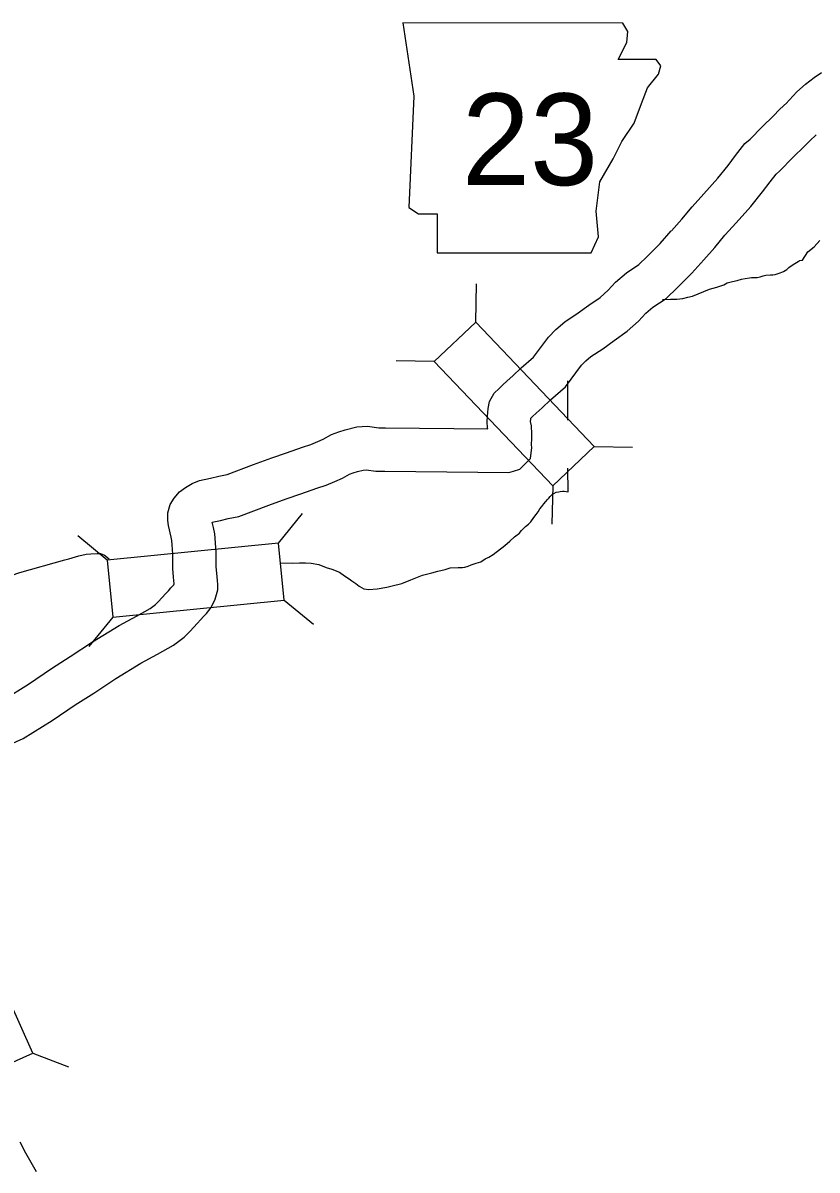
# Model space of a CAD drawing. Extents: x -939622 to -934245, y 1383184 to 1385301.
# Drawn here: x -935482.43 to -935465.96, y 1383985.19 to 1384008.99 of the extents above; entities that cross this region are included whole.
import ezdxf

# ---------------------------------------------------------------- set-up
doc = ezdxf.new("R2010")
doc.units = 0
for name, color, linetype in [('Level 10', 7, 'Continuous'), ('Level 20', 7, 'Continuous'), ('Level 21', 7, 'Continuous'), ('Level 8', 7, 'Continuous')]:
    doc.layers.add(name, color=color, linetype=linetype)

msp = doc.modelspace()

# ---------------------------------------------------------------- linework, layer by layer
at = {"layer": 'Level 10'}
for points in [[(-935466.606, 1384007.307), (-935466.376, 1384007.557), (-935466.201, 1384007.718), (-935466.02, 1384007.857), (-935465.864, 1384007.956)], [(-935468.98, 1384004.672), (-935468.76, 1384004.918), (-935468.549, 1384005.171), (-935468.304, 1384005.443), (-935468.018, 1384005.763), (-935467.804, 1384006.03), (-935467.651, 1384006.239), (-935467.458, 1384006.482), (-935467.344, 1384006.578), (-935467.098, 1384006.829), (-935466.863, 1384007.06), (-935466.739, 1384007.191), (-935466.576, 1384007.337)], [(-935468.31, 1384004.072), (-935468.079, 1384004.329), (-935467.87, 1384004.581), (-935467.634, 1384004.842), (-935467.331, 1384005.181), (-935467.089, 1384005.483), (-935466.935, 1384005.693), (-935466.81, 1384005.852), (-935466.732, 1384005.917), (-935466.461, 1384006.193), (-935466.222, 1384006.429), (-935466.112, 1384006.544), (-935465.975, 1384006.667)], [(-935482.845, 1383994.936), (-935482.314, 1383995.271), (-935481.837, 1383995.591), (-935481.444, 1383995.839), (-935480.984, 1383996.146), (-935480.431, 1383996.482), (-935480.073, 1383996.68), (-935479.79, 1383996.838), (-935479.675, 1383996.92), (-935479.616, 1383996.983), (-935479.468, 1383997.143), (-935479.409, 1383997.204), (-935479.358, 1383997.267), (-935479.305, 1383997.323), (-935479.298, 1383997.332), (-935479.288, 1383997.351), (-935479.302, 1383997.491), (-935479.315, 1383997.668), (-935479.318, 1383997.972), (-935479.337, 1383998.25), (-935479.353, 1383998.318), (-935479.409, 1383998.563), (-935479.421, 1383998.665), (-935479.42, 1383998.824), (-935479.372, 1383998.996), (-935479.291, 1383999.13), (-935479.178, 1383999.256), (-935479.055, 1383999.347), (-935478.916, 1383999.43), (-935478.768, 1383999.49), (-935478.534, 1383999.541), (-935478.364, 1383999.584), (-935478.189, 1383999.615), (-935477.643, 1383999.825), (-935477.264, 1383999.962), (-935476.959, 1384000.067), (-935476.626, 1384000.183), (-935476.457, 1384000.241), (-935476.313, 1384000.302), (-935476.199, 1384000.353), (-935476.027, 1384000.446), (-935475.878, 1384000.501), (-935475.742, 1384000.548), (-935475.504, 1384000.604), (-935475.28, 1384000.618), (-935475.044, 1384000.588), (-935474.908, 1384000.585), (-935472.785, 1384000.563), (-935472.79, 1384000.588), (-935472.802, 1384000.708), (-935472.793, 1384000.825), (-935472.789, 1384000.903), (-935472.777, 1384000.985), (-935472.754, 1384001.133), (-935472.652, 1384001.302), (-935472.553, 1384001.401), (-935472.481, 1384001.47), (-935472.387, 1384001.56), (-935472.266, 1384001.663), (-935472.097, 1384001.828), (-935471.841, 1384002.054), (-935471.528, 1384002.47), (-935471.377, 1384002.628), (-935471.191, 1384002.787), (-935470.91, 1384002.972), (-935470.689, 1384003.129), (-935470.457, 1384003.293), (-935470.29, 1384003.442), (-935470.136, 1384003.608), (-935469.913, 1384003.805), (-935469.653, 1384003.977), (-935469.48, 1384004.142), (-935469.213, 1384004.411), (-935468.981, 1384004.672)], [(-935482.904, 1383993.923), (-935482.419, 1383994.14), (-935481.823, 1383994.516), (-935481.346, 1383994.836), (-935480.953, 1383995.084), (-935480.5, 1383995.387), (-935479.98, 1383995.703), (-935479.636, 1383995.893), (-935479.307, 1383996.076), (-935479.08, 1383996.24), (-935478.959, 1383996.368), (-935478.813, 1383996.525), (-935478.734, 1383996.608), (-935478.682, 1383996.672), (-935478.621, 1383996.735), (-935478.526, 1383996.858), (-935478.443, 1383997.034), (-935478.428, 1383997.079), (-935478.387, 1383997.224), (-935478.386, 1383997.333), (-935478.39, 1383997.416), (-935478.406, 1383997.569), (-935478.416, 1383997.705), (-935478.418, 1383998.007), (-935478.444, 1383998.384), (-935478.476, 1383998.52), (-935478.5, 1383998.627), (-935478.326, 1383998.665), (-935478.173, 1383998.704), (-935477.947, 1383998.744), (-935477.329, 1383998.982), (-935476.965, 1383999.113), (-935476.665, 1383999.216), (-935476.332, 1383999.333), (-935476.136, 1383999.4), (-935475.956, 1383999.476), (-935475.801, 1383999.545), (-935475.655, 1383999.624), (-935475.575, 1383999.653), (-935475.49, 1383999.683), (-935475.374, 1383999.71), (-935475.31, 1383999.714), (-935475.11, 1383999.689), (-935474.922, 1383999.685), (-935472.353, 1383999.659), (-935472.252, 1383999.69), (-935472.123, 1383999.726), (-935471.901, 1383999.947), (-935471.875, 1384000.178), (-935471.881, 1384000.232), (-935471.881, 1384000.257), (-935471.877, 1384000.353), (-935471.877, 1384000.465), (-935471.881, 1384000.627), (-935471.899, 1384000.718), (-935471.895, 1384000.769), (-935471.894, 1384000.786), (-935471.858, 1384000.82), (-935471.783, 1384000.892), (-935471.659, 1384000.998), (-935471.485, 1384001.168), (-935471.177, 1384001.439), (-935470.841, 1384001.887), (-935470.757, 1384001.974), (-935470.649, 1384002.066), (-935470.403, 1384002.228), (-935470.168, 1384002.395), (-935469.895, 1384002.589), (-935469.66, 1384002.799), (-935469.507, 1384002.963), (-935469.364, 1384003.089), (-935469.09, 1384003.27), (-935468.85, 1384003.5), (-935468.557, 1384003.794), (-935468.309, 1384004.073)], [(-935482.49, 1383985.77), (-935482.371, 1383985.547), (-935482.152, 1383985.159)]]:
    msp.add_lwpolyline(points, dxfattribs=at)
at = {"layer": 'Level 20'}
for p, q in [((-935473.038, 1384002.779), (-935473.019, 1384003.571)), ((-935473.897, 1384001.959), (-935474.689, 1384001.978)), ((-935470.578, 1384000.201), (-935469.786, 1384000.182)), ((-935471.437, 1383999.38), (-935471.456, 1383998.589)), ((-935477.129, 1383998.194), (-935476.627, 1383998.807)), ((-935480.676, 1383997.843), (-935481.288, 1383998.345)), ((-935477.012, 1383997.012), (-935476.399, 1383996.51)), ((-935480.559, 1383996.661), (-935481.061, 1383996.048)), ((-935482.223, 1383987.612), (-935481.483, 1383987.329))]:
    msp.add_line(p, q, dxfattribs=at)
for points in [[(-935470.578, 1384000.201), (-935473.038, 1384002.779), (-935473.897, 1384001.959), (-935471.437, 1383999.38)], [(-935480.559, 1383996.661), (-935477.012, 1383997.012), (-935477.129, 1383998.194), (-935480.676, 1383997.843)], [(-935482.708, 1383988.696), (-935485.961, 1383987.241), (-935485.476, 1383986.156), (-935482.223, 1383987.612)]]:
    msp.add_lwpolyline(points, close=True, dxfattribs=at)
at = {"layer": 'Level 21'}
msp.add_lwpolyline([(-935474.551, 1384008.987), (-935474.323, 1384007.464), (-935474.424, 1384005.155), (-935474.221, 1384005.028), (-935473.84, 1384005.028), (-935473.84, 1384004.216), (-935470.643, 1384004.216), (-935470.491, 1384004.546), (-935470.541, 1384005.079), (-935470.465, 1384005.688), (-935470.186, 1384006.17), (-935470.009, 1384006.525), (-935469.755, 1384006.906), (-935469.602, 1384007.312), (-935469.476, 1384007.642), (-935469.247, 1384007.921), (-935469.196, 1384008.098), (-935469.298, 1384008.225), (-935470.085, 1384008.225), (-935469.907, 1384008.581), (-935469.882, 1384008.809), (-935469.987, 1384008.984)], close=True, dxfattribs=at)
at = {"layer": 'Level 8'}
for points in [[(-935466.259, 1384004.068), (-935466.15, 1384004.238), (-935466.016, 1384004.344), (-935465.905, 1384004.47)], [(-935469.166, 1384003.251), (-935469.001, 1384003.259), (-935468.87, 1384003.259), (-935468.744, 1384003.27), (-935468.642, 1384003.3), (-935468.54, 1384003.321), (-935468.426, 1384003.369), (-935468.192, 1384003.461), (-935468.04, 1384003.503), (-935467.893, 1384003.553), (-935467.821, 1384003.592), (-935467.713, 1384003.622), (-935467.617, 1384003.645), (-935467.527, 1384003.669), (-935467.452, 1384003.687), (-935467.362, 1384003.696), (-935467.32, 1384003.702), (-935467.263, 1384003.708), (-935467.201, 1384003.707), (-935467.138, 1384003.719), (-935467.075, 1384003.743), (-935467.024, 1384003.755), (-935466.928, 1384003.758), (-935466.874, 1384003.763), (-935466.826, 1384003.769), (-935466.763, 1384003.787), (-935466.721, 1384003.802), (-935466.655, 1384003.832), (-935466.589, 1384003.871), (-935466.547, 1384003.913), (-935466.472, 1384003.964), (-935466.418, 1384003.993), (-935466.385, 1384004.014), (-935466.352, 1384004.038), (-935466.328, 1384004.053), (-935466.313, 1384004.056), (-935466.259, 1384004.068)], [(-935471.124, 1384000.747), (-935471.125, 1384001.558)], [(-935472.84, 1383997.867), (-935472.765, 1383997.903), (-935472.672, 1383997.957), (-935472.435, 1383998.148), (-935472.333, 1383998.232), (-935472.231, 1383998.322), (-935472.18, 1383998.364), (-935472.135, 1383998.397), (-935472.09, 1383998.454), (-935472.006, 1383998.538), (-935471.946, 1383998.588), (-935471.895, 1383998.639), (-935471.829, 1383998.723), (-935471.787, 1383998.786), (-935471.744, 1383998.846), (-935471.705, 1383998.903), (-935471.663, 1383998.957), (-935471.627, 1383999.008), (-935471.585, 1383999.059), (-935471.546, 1383999.098), (-935471.522, 1383999.128), (-935471.495, 1383999.158), (-935471.447, 1383999.209), (-935471.42, 1383999.227), (-935471.372, 1383999.248), (-935471.312, 1383999.259), (-935471.285, 1383999.265), (-935471.24, 1383999.274), (-935471.204, 1383999.274), (-935471.123, 1383999.256), (-935471.124, 1383999.746)], [(-935481.555, 1383997.849), (-935481.476, 1383997.868), (-935481.269, 1383997.928), (-935481.117, 1383997.966), (-935481.021, 1383997.975), (-935480.886, 1383997.978), (-935480.82, 1383997.977), (-935480.736, 1383997.941), (-935480.635, 1383997.865)], [(-935484.872, 1383995.702), (-935484.842, 1383995.716), (-935484.704, 1383995.751), (-935484.446, 1383995.886), (-935484.338, 1383995.975), (-935484.116, 1383996.146), (-935483.899, 1383996.351), (-935483.547, 1383996.792), (-935483.315, 1383997.154), (-935483.019, 1383997.404), (-935482.489, 1383997.585), (-935481.555, 1383997.849)], [(-935477.078, 1383997.783), (-935476.835, 1383997.78), (-935476.694, 1383997.782), (-935476.568, 1383997.788), (-935476.446, 1383997.776), (-935476.287, 1383997.748), (-935476.137, 1383997.691), (-935476.018, 1383997.651), (-935475.862, 1383997.591), (-935475.755, 1383997.515), (-935475.659, 1383997.452), (-935475.605, 1383997.413), (-935475.522, 1383997.358), (-935475.453, 1383997.301), (-935475.357, 1383997.244), (-935475.252, 1383997.232), (-935475.079, 1383997.249), (-935474.881, 1383997.279), (-935474.767, 1383997.305), (-935474.572, 1383997.359), (-935474.38, 1383997.43), (-935474.138, 1383997.526), (-935473.946, 1383997.576), (-935473.82, 1383997.609), (-935473.67, 1383997.65), (-935473.565, 1383997.683), (-935473.404, 1383997.686), (-935473.314, 1383997.691), (-935473.263, 1383997.697), (-935473.194, 1383997.718), (-935473.131, 1383997.742), (-935473.071, 1383997.763), (-935473.026, 1383997.778), (-935472.933, 1383997.807), (-935472.84, 1383997.867)]]:
    msp.add_lwpolyline(points, dxfattribs=at)

# ---------------------------------------------------------------- texts
at = {"layer": 'Level 21'}
msp.add_text('23', height=1.9008, dxfattribs=at).set_placement((-935473.325, 1384005.622))

doc.saveas('drawing.dxf')
